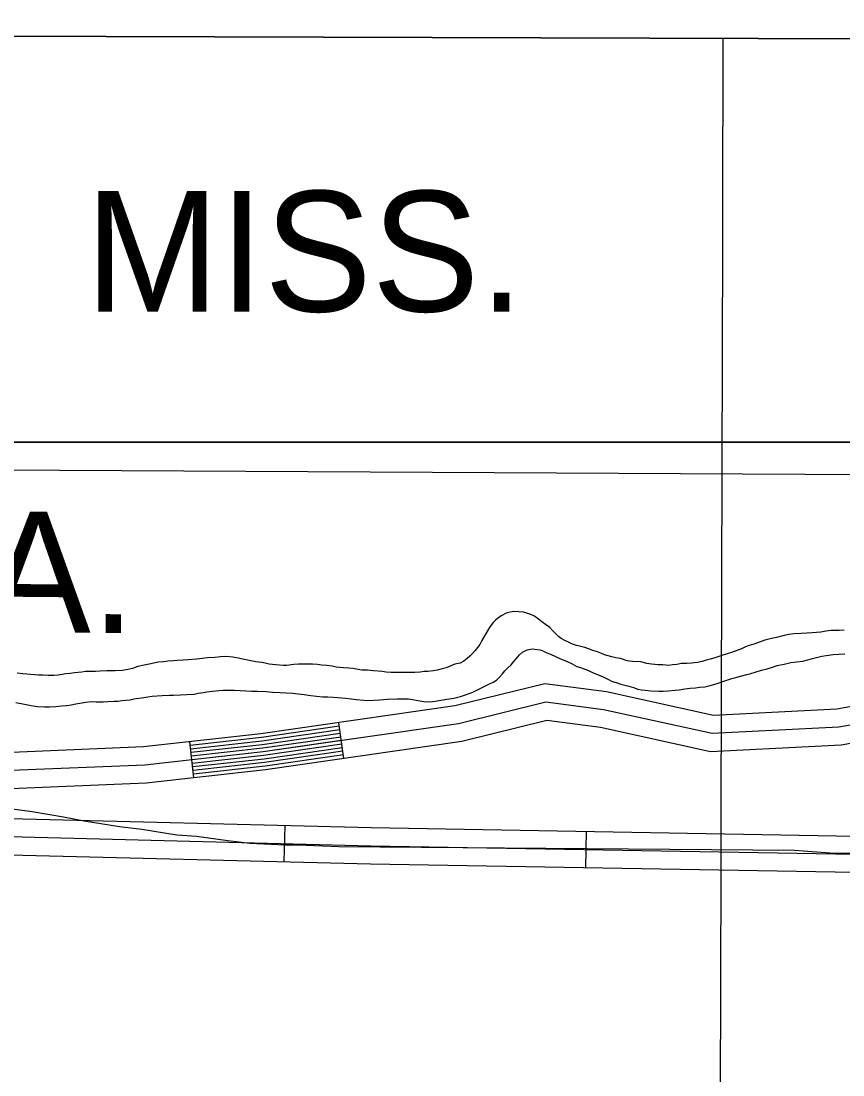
# Model space of a CAD drawing. Extents: x 3161665 to 3199565, y 885729 to 911164.
# Drawn here: x 3191466 to 3192148, y 908451 to 909326 of the extents above; entities that cross this region are included whole.
import ezdxf

# ---------------------------------------------------------------- set-up
doc = ezdxf.new("R2010")
doc.units = 0
for name, color, linetype in [('V-GRID-FRAM', 7, 'Continuous'), ('V-GRID-MAJR', 7, 'Continuous'), ('V-ROAD-CNTR', 7, 'Continuous'), ('V-SITE-VEGE', 7, 'Continuous'), ('V-TOPO-BNDY', 7, 'Continuous'), ('V-TOPO-GNAM-IDEN', 7, 'Continuous'), ('V-TOPO-SHOR', 7, 'Continuous')]:
    doc.layers.add(name, color=color, linetype=linetype)

msp = doc.modelspace()

# ---------------------------------------------------------------- linework, layer by layer
at = {"layer": 'V-GRID-FRAM'}
msp.add_lwpolyline([(3165935.644, 909383.804), (3197271.31, 909297.207), (3197228.983, 891108.84), (3165877.443, 891195.481), (3165935.644, 909383.804)], dxfattribs=at)
at = {"layer": 'V-GRID-MAJR'}
msp.add_spline([(3192003.725, 891123.28), (3192018.711, 897184.122), (3192033.702, 903246.909), (3192048.693, 909309.741), (3192048.698, 909311.64)], degree=3, dxfattribs=at)
at = {"layer": 'V-ROAD-CNTR'}
for p, q in [((3191733.9184952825, 908713.9675443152), (3191729.6405038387, 908743.6614849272)), ((3191609.4777441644, 908697.9745763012), (3191606.1537508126, 908727.7895166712)), ((3191684.993593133, 908658.3706555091), (3191684.2365946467, 908628.3807154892)), ((3191934.826093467, 908653.455665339), (3191934.303094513, 908623.4607253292))]:
    msp.add_line(p, q, dxfattribs=at)
for points in [[(3192466.427030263, 908784.8534025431), (3192304.2663545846, 908786.065400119), (3192197.994567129, 908764.714442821), (3192142.9666771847, 908754.843462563), (3192040.661881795, 908749.6874728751), (3191951.914059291, 908769.1964338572), (3191900.6071619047, 908775.9824202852), (3191826.027311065, 908757.5474571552), (3191665.080632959, 908734.3595035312), (3191567.710827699, 908723.503525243), (3191458.528046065, 908718.9595343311), (3191408.672145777, 908724.3855234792), (3191311.5123400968, 908732.908506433), (3191233.9024953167, 908729.751512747), (3191139.760683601, 908709.3795534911), (3190994.571973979, 908707.4095574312), (3190781.003401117, 908690.8955904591), (3190552.500858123, 908680.7956106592), (3190337.315288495, 908664.0826440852), (3190037.330888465, 908643.1616859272)], [(3192467.1860287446, 908769.8474325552), (3192305.7023517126, 908771.0544301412), (3192200.7965615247, 908749.977472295), (3192144.6756737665, 908739.910492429), (3192039.406884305, 908734.6055030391), (3191949.3160644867, 908754.4094634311), (3191901.452160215, 908760.7404507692), (3191828.9033053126, 908742.8074866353), (3191666.9816291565, 908719.478533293), (3191568.854825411, 908708.5385551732), (3191458.0260470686, 908703.925564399), (3191407.205148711, 908709.4565533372), (3191311.160340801, 908717.8815364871), (3191235.8074915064, 908714.816542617), (3191141.4656801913, 908694.4015834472), (3190995.252972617, 908692.4175874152), (3190781.913399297, 908675.9216204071), (3190553.412856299, 908665.8216406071), (3190338.4182862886, 908649.1226740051), (3190038.374886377, 908628.1977158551)], [(3192467.945027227, 908754.8414625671), (3192307.1383488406, 908756.0434601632), (3192203.5985559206, 908735.2405017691), (3192146.384670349, 908724.977522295), (3192038.1518868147, 908719.5235332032), (3191946.718069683, 908739.622493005), (3191902.2971585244, 908745.4984812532), (3191831.7792995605, 908728.0675161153), (3191668.882625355, 908704.5975630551), (3191569.998823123, 908693.573585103), (3191457.5240480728, 908688.8915944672), (3191405.738151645, 908694.5275831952), (3191310.8083415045, 908702.8545665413), (3191237.7124876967, 908699.8815724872), (3191143.170676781, 908679.4236134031), (3190995.933971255, 908677.4256173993), (3190782.8233974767, 908660.9476503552), (3190554.324854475, 908650.8476705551), (3190339.521284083, 908634.1627039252), (3190039.418884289, 908613.2337457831)], [(3191730.0675029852, 908740.6914908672), (3191665.460632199, 908731.3835094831), (3191606.4847501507, 908724.808522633)], [(3191730.4955021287, 908737.7224968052), (3191665.840631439, 908728.4075154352), (3191606.817749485, 908721.8275285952)], [(3191730.922501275, 908734.753502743), (3191666.2216306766, 908725.430521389), (3191607.149748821, 908718.845534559)], [(3191731.350500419, 908731.7835086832), (3191666.6016299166, 908722.4545273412), (3191607.4827481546, 908715.8645405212)], [(3191731.7784995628, 908728.814514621), (3191666.9816291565, 908719.478533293), (3191607.814747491, 908712.8825464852)], [(3191732.2064987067, 908725.8455205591), (3191667.361628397, 908716.5025392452), (3191608.146746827, 908709.9005524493)], [(3191732.634497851, 908722.875526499), (3191667.741627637, 908713.526545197), (3191608.4797461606, 908706.9195584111)], [(3191733.061496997, 908719.9065324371), (3191668.122626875, 908710.5495511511), (3191608.811745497, 908703.9375643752)], [(3191733.4894961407, 908716.9375383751), (3191668.502626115, 908707.5735571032), (3191609.1447448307, 908700.9565703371)], [(3190724.7555136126, 908628.0037162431), (3191087.3707883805, 908643.4506853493), (3191272.9454172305, 908657.5726571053), (3191362.141238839, 908662.3486475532), (3191445.194072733, 908664.4236434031), (3191756.520450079, 908656.5656591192), (3192157.995647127, 908649.5636731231), (3192641.949679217, 908646.3366795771), (3193293.3333764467, 908647.6166770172), (3193607.316748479, 908644.6156830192), (3193892.654177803, 908630.6297109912), (3194108.713745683, 908613.8167446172), (3194240.837481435, 908602.010768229), (3194326.316310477, 908580.6298109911), (3194388.631185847, 908546.8798784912), (3194435.919091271, 908509.588953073), (3194478.948005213, 908467.3550375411), (3194513.075936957, 908439.0560941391), (3194516.550930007, 908425.4341213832)], [(3190725.446512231, 908613.0197462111), (3191088.259786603, 908628.4747153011), (3191273.9154152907, 908642.6026870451), (3191362.7292376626, 908647.3586775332), (3191445.192072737, 908649.4186734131), (3191756.200450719, 908641.5686891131), (3192157.8146474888, 908634.5647031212), (3192641.914679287, 908631.3367095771), (3193293.276376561, 908632.6167070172), (3193606.877749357, 908629.6197130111), (3193891.705179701, 908615.6587409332), (3194107.464748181, 908598.868774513)], [(3190726.137510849, 908598.035776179), (3191089.148784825, 908613.4987452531), (3191274.8854133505, 908627.6327169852), (3191363.317236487, 908632.3687075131), (3191445.1900727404, 908634.413703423), (3191755.880451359, 908626.5717191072), (3192157.633647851, 908619.565733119), (3192641.8796793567, 908616.3367395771), (3193293.219376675, 908617.6167370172), (3193606.438750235, 908614.6237430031), (3193890.7561815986, 908600.6877708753), (3194106.215750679, 908583.9208044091), (3194235.8314914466, 908572.3388275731), (3194315.360332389, 908552.4458673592), (3194372.077218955, 908521.7279287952), (3194416.065130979, 908487.038998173), (3194458.8320454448, 908445.0650821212), (3194486.4179902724, 908422.190127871), (3194496.9087016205, 908381.0608784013)]]:
    msp.add_lwpolyline(points, dxfattribs=at)
at = {"layer": 'V-SITE-VEGE'}
for p, q in [((3195240.0764560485, 909302.8203713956), (3190007.0987468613, 909317.2818534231)), ((3189440.187, 908976.513), (3197270.5636979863, 908976.513)), ((3197270.5636979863, 908976.5129999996), (3189440.187, 908976.5129999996)), ((3191456.9250000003, 908672.3989999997), (3191475.318, 908670.0819999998)), ((3191475.318, 908670.0819999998), (3191501.276, 908665.5419999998)), ((3191501.276, 908665.5419999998), (3191518.58, 908662.1529999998)), ((3191518.58, 908662.1529999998), (3191547.784, 908657.585)), ((3191547.784, 908657.5849999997), (3191566.179, 908655.2689999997)), ((3191566.179, 908655.2689999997), (3191595.386, 908650.7019999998)), ((3191595.386, 908650.7019999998), (3191611.622, 908649.4879999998)), ((3191611.622, 908649.4879999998), (3191637.589, 908646.033)), ((3191637.589, 908646.0329999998), (3191655.982, 908643.7139999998)), ((3191655.982, 908643.7139999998), (3191685.213, 908642.3949999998)), ((3191685.213, 908642.3949999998), (3191696.045, 908642.3089999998)), ((3191696.045, 908642.3089999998), (3191729.61, 908640.956)), ((3191729.61, 908640.9559999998), (3192107.5870000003, 908637.9059999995)), ((3192107.5870000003, 908637.9059999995), (3192141.143, 908635.4709999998)), ((3192141.143, 908635.4709999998), (3192164.967, 908635.2789999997))]:
    msp.add_line(p, q, dxfattribs=at)
at = {"layer": 'V-TOPO-BNDY'}
msp.add_line((3189433.7666161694, 908963.9233835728), (3194300.855000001, 908938.5729999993), dxfattribs=at)
at = {"layer": 'V-TOPO-SHOR'}
for points in [[(3192074.055000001, 908808.8449999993), (3192070.170000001, 908807.5969999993), (3192067.208000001, 908806.5259999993), (3192063.8740000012, 908805.0889999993), (3192055.545000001, 908802.0509999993), (3192051.842000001, 908800.8039999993), (3192047.586000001, 908799.3789999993), (3192044.074000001, 908798.3119999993), (3192040.926000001, 908797.2429999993), (3192037.782000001, 908796.3579999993), (3192034.641000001, 908795.4709999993), (3192031.311000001, 908794.5879999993), (3192027.430000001, 908793.7099999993), (3192022.445000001, 908793.0299999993), (3192018.570000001, 908792.7059999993), (3192013.962000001, 908792.7599999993), (3192010.270000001, 908792.0629999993), (3192006.575000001, 908791.5529999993), (3192003.438000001, 908791.0349999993), (3191998.467000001, 908791.6459999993), (3191994.596000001, 908791.6909999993), (3191989.073000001, 908792.1229999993), (3191985.210000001, 908792.9049999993), (3191980.246000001, 908794.0659999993), (3191973.430000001, 908794.5149999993), (3191968.828000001, 908794.9369999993), (3191963.319000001, 908796.8409999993), (3191959.459000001, 908797.6239999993), (3191956.334000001, 908798.3979999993), (3191950.267000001, 908799.9419999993), (3191947.148000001, 908801.2669999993), (3191944.213000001, 908802.4079999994), (3191940.539000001, 908803.5549999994), (3191937.605000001, 908804.6949999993), (3191933.748000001, 908806.0289999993), (3191930.623000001, 908806.8029999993), (3191926.949000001, 908807.7649999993), (3191923.643000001, 908808.9099999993), (3191920.344000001, 908810.6079999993), (3191917.227000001, 908811.9329999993), (3191914.294000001, 908813.4399999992), (3191911.919000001, 908815.3119999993), (3191907.362000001, 908819.7869999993), (3191904.814000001, 908822.5829999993), (3191901.343000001, 908825.2019999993), (3191898.234000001, 908827.4509999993), (3191895.494000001, 908829.6929999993), (3191892.018000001, 908831.9459999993), (3191888.901000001, 908833.4549999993), (3191885.782000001, 908834.5979999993), (3191882.841000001, 908835.3679999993), (3191875.104000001, 908835.8269999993), (3191871.966000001, 908835.4929999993), (3191868.636000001, 908834.4259999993), (3191864.372000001, 908832.2629999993), (3191860.096000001, 908828.9949999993), (3191857.8570000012, 908826.8079999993), (3191855.052000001, 908823.1539999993), (3191852.985000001, 908819.8589999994), (3191851.296000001, 908817.1139999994), (3191848.472000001, 908811.9839999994), (3191846.589000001, 908808.6889999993), (3191842.846000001, 908803.5709999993), (3191840.603000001, 908801.0149999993), (3191838.367000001, 908798.8299999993), (3191836.132000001, 908796.8269999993), (3191833.527000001, 908794.8279999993), (3191830.375000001, 908793.2059999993), (3191825.939000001, 908792.1509999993), (3191822.792000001, 908790.8979999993), (3191818.718000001, 908789.2839999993), (3191815.390000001, 908788.4009999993), (3191811.323000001, 908787.3429999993), (3191808.368000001, 908786.8219999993), (3191803.567000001, 908786.1399999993), (3191800.434000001, 908786.1769999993), (3191797.294000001, 908785.6589999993), (3191792.684000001, 908785.3439999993), (3191789.364000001, 908785.3829999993), (3191785.680000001, 908785.4239999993), (3191781.805000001, 908785.2839999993), (3191777.199000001, 908785.3379999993), (3191773.142000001, 908785.1999999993), (3191768.907000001, 908785.6159999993), (3191765.593000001, 908786.0239999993), (3191762.466000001, 908786.4269999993), (3191758.597000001, 908786.6569999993), (3191753.442000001, 908787.2689999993), (3191748.834000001, 908787.3219999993), (3191745.707000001, 908787.7259999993), (3191741.294000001, 908788.6979999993), (3191738.162000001, 908788.9199999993), (3191733.740000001, 908789.1529999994), (3191727.664000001, 908789.7779999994), (3191724.172000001, 908790.5539999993), (3191719.755000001, 908791.1579999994), (3191715.333000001, 908791.3939999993), (3191712.021000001, 908791.9829999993), (3191707.971000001, 908792.2149999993), (3191700.229000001, 908792.3029999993), (3191696.356000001, 908792.1639999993)], [(3192149.028000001, 908820.5179999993), (3192144.969000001, 908820.1969999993), (3192141.835000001, 908820.2309999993), (3192138.331000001, 908820.0859999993), (3192133.901000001, 908819.5839999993), (3192129.654000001, 908818.8959999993), (3192126.148000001, 908818.5689999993), (3192122.457000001, 908818.2429999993), (3192118.214000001, 908817.9209999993), (3192113.417000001, 908817.6079999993), (3192107.146000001, 908817.3109999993), (3192103.085000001, 908816.8049999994), (3192099.204000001, 908815.9289999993), (3192092.736000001, 908814.3429999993), (3192088.671000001, 908813.6529999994), (3192083.310000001, 908812.0559999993), (3192077.940000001, 908810.0899999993), (3192074.055000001, 908808.8449999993)], [(3191461.893000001, 908760.3849999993), (3191468.883000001, 908759.0129999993), (3191474.585000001, 908758.0259999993), (3191479.733000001, 908757.0469999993), (3191485.445000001, 908756.7969999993), (3191489.686000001, 908756.9319999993), (3191495.0360000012, 908757.2389999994), (3191499.648000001, 908757.5549999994), (3191504.078000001, 908758.0559999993), (3191507.586000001, 908758.5679999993), (3191511.4650000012, 908759.2629999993), (3191514.791000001, 908759.9609999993), (3191519.776000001, 908760.6409999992), (3191524.574000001, 908761.1389999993), (3191528.445000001, 908761.0949999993), (3191534.157000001, 908761.0299999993), (3191538.214000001, 908761.1669999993), (3191543.010000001, 908761.4809999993), (3191546.514000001, 908761.6259999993), (3191549.836000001, 908761.9559999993), (3191553.158000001, 908762.2849999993), (3191556.296000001, 908762.6189999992), (3191559.992000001, 908763.4979999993), (3191567.930000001, 908764.5139999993), (3191571.256000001, 908765.2119999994), (3191574.764000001, 908765.7239999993), (3191583.065000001, 908766.3669999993), (3191588.9650000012, 908766.4839999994), (3191592.467000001, 908766.4429999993), (3191598.370000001, 908766.7439999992), (3191603.535000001, 908767.0529999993), (3191609.806000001, 908767.3499999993), (3191613.134000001, 908768.2349999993), (3191617.379000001, 908768.7389999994), (3191620.335000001, 908769.2569999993), (3191624.949000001, 908769.7559999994), (3191630.298000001, 908770.2479999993), (3191633.804000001, 908770.5779999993), (3191638.599000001, 908770.7069999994), (3191643.207000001, 908770.6539999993), (3191652.603000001, 908770.1759999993), (3191657.391000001, 908769.9389999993), (3191662.181000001, 908769.6989999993), (3191669.368000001, 908769.4329999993), (3191674.709000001, 908769.0029999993), (3191680.974000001, 908768.7469999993), (3191686.129000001, 908768.3189999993), (3191691.472000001, 908768.0709999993), (3191696.076000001, 908767.6509999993), (3191700.862000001, 908767.0429999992), (3191706.381000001, 908766.2419999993), (3191711.354000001, 908765.8159999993), (3191716.509000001, 908765.2039999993), (3191720.562000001, 908765.1589999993), (3191724.981000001, 908764.7389999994), (3191729.034000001, 908764.5069999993), (3191735.297000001, 908764.0669999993), (3191740.081000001, 908763.4589999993), (3191744.501000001, 908763.0389999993), (3191750.206000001, 908762.2359999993), (3191753.520000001, 908762.0149999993), (3191758.503000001, 908762.3259999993), (3191763.850000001, 908762.6339999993), (3191769.755000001, 908763.1189999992), (3191778.055000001, 908763.5779999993), (3191782.110000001, 908763.5309999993), (3191787.455000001, 908763.4689999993), (3191790.765000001, 908762.8769999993), (3191797.020000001, 908761.6999999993), (3191800.333000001, 908761.2919999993), (3191805.308000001, 908761.0519999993), (3191809.551000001, 908761.5559999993), (3191814.354000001, 908762.2379999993), (3191819.341000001, 908763.1029999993), (3191825.247000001, 908763.9569999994), (3191830.611000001, 908765.3699999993), (3191834.867000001, 908766.7949999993), (3191837.826000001, 908767.8679999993), (3191840.789000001, 908768.9389999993), (3191848.0190000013, 908772.5439999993), (3191850.800000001, 908773.9859999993), (3191854.136000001, 908775.6079999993), (3191857.843000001, 908777.4079999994), (3191860.444000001, 908779.0359999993), (3191862.6780000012, 908781.0389999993), (3191865.480000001, 908784.3239999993), (3191867.5360000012, 908786.6979999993), (3191869.959000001, 908789.0649999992), (3191872.755000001, 908791.6149999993), (3191874.815000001, 908794.5389999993), (3191876.867000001, 908796.7289999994), (3191879.671000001, 908800.0139999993), (3191882.091000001, 908802.1989999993), (3191885.983000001, 908803.9969999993), (3191890.048000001, 908804.8709999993), (3191896.675000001, 908804.0579999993), (3191899.610000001, 908802.9199999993), (3191902.361000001, 908801.5969999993), (3191905.297000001, 908800.4559999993)], [(3191696.356000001, 908792.1639999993), (3191692.484000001, 908792.0239999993), (3191686.575000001, 908791.1699999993), (3191683.442000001, 908791.2049999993), (3191677.363000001, 908791.6429999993), (3191672.026000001, 908792.2579999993), (3191668.716000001, 908793.0339999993), (3191665.774000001, 908793.6199999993), (3191660.987000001, 908794.0439999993), (3191655.2860000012, 908795.2149999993), (3191646.092000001, 908797.1649999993), (3191641.677000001, 908797.9509999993), (3191635.971000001, 908798.5719999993), (3191631.541000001, 908798.2519999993), (3191626.927000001, 908797.7529999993), (3191620.842000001, 908797.4539999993), (3191616.413000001, 908796.9519999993), (3191611.981000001, 908796.2659999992), (3191604.970000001, 908795.7929999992), (3191600.729000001, 908795.6579999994), (3191595.748000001, 908795.3439999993), (3191592.242000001, 908795.0169999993), (3191587.9990000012, 908794.6969999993), (3191584.306000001, 908794.1849999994), (3191579.878000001, 908793.8679999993), (3191576.366000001, 908792.9869999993), (3191572.3030000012, 908792.1119999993), (3191568.240000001, 908791.4199999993), (3191563.062000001, 908790.1909999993), (3191558.622000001, 908788.7659999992), (3191554.559000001, 908787.8919999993), (3191550.125000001, 908787.0209999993), (3191544.223000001, 908786.7199999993), (3191540.905000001, 908786.7589999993), (3191537.585000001, 908786.6119999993), (3191531.498000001, 908786.3129999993), (3191527.994000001, 908786.1689999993), (3191523.018000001, 908786.2269999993), (3191519.514000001, 908786.0809999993), (3191516.558000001, 908785.5629999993), (3191510.470000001, 908785.0799999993), (3191506.959000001, 908784.3829999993), (3191503.273000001, 908784.2419999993), (3191496.809000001, 908783.2099999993), (3191493.3030000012, 908782.8799999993), (3191488.693000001, 908782.7489999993), (3191484.087000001, 908782.9869999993), (3191480.585000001, 908783.0249999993), (3191477.2690000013, 908783.2489999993), (3191471.013000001, 908784.0579999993), (3191467.513000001, 908784.2829999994), (3191462.9110000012, 908784.8869999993)], [(3191905.297000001, 908800.4559999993), (3191909.514000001, 908798.5659999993), (3191913.733000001, 908796.6729999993), (3191918.503000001, 908794.5929999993), (3191923.271000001, 908792.5099999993), (3191927.117000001, 908790.4369999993), (3191930.240000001, 908789.4809999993), (3191936.849000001, 908787.0089999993), (3191940.881000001, 908785.1189999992), (3191944.365000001, 908783.6029999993), (3191948.953000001, 908781.7089999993), (3191953.352000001, 908779.4459999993), (3191956.651000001, 908777.9319999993), (3191956.835000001, 908777.9299999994), (3191959.774000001, 908776.9759999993), (3191963.815000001, 908775.6379999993), (3191967.122000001, 908774.8619999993), (3191970.430000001, 908773.9039999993), (3191974.2860000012, 908772.7549999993), (3191977.776000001, 908771.6079999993), (3191980.717000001, 908770.8359999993), (3191984.033000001, 908770.6149999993), (3191988.637000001, 908770.1929999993), (3191995.266000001, 908769.7479999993), (3191998.770000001, 908769.8919999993), (3192003.014000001, 908770.2109999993), (3192008.734000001, 908770.6989999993), (3192012.240000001, 908771.0279999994), (3192016.672000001, 908771.7139999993), (3192021.2860000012, 908772.2139999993), (3192025.714000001, 908772.5319999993), (3192029.038000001, 908773.0479999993), (3192033.283000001, 908773.5509999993), (3192037.901000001, 908774.6039999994), (3192040.861000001, 908775.3089999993), (3192044.559000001, 908776.3719999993), (3192047.521000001, 908777.4429999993), (3192051.779000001, 908779.0519999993), (3192055.848000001, 908780.2979999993), (3192058.992000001, 908781.1819999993), (3192063.985000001, 908782.5989999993), (3192068.236000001, 908783.6559999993), (3192071.564000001, 908784.5409999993), (3192075.263000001, 908785.6039999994), (3192080.442000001, 908787.2029999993), (3192085.251000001, 908788.4379999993), (3192089.503000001, 908789.6789999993), (3192093.392000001, 908791.1109999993), (3192099.118000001, 908792.3359999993), (3192104.846000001, 908793.5599999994), (3192109.460000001, 908794.0599999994), (3192114.816000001, 908794.7359999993), (3192118.881000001, 908795.7949999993), (3192122.764000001, 908796.8559999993), (3192127.200000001, 908797.9099999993), (3192130.528000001, 908798.7949999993), (3192134.038000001, 908799.4909999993), (3192139.949000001, 908800.3449999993), (3192144.559000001, 908800.6609999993), (3192149.538000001, 908800.7899999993)]]:
    msp.add_lwpolyline(points, dxfattribs=at)

# ---------------------------------------------------------------- texts
at = {"layer": 'V-TOPO-GNAM-IDEN'}
msp.add_text('MISS.', height=99.99980199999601, dxfattribs=at).set_placement((3191519.379715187, 909084.9130458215))
msp.add_text('PARISH LA.', height=99.99980199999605, rotation=359.456928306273, dxfattribs=at).set_placement((3190825.3993720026, 908824.9651116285))

doc.saveas('drawing.dxf')
